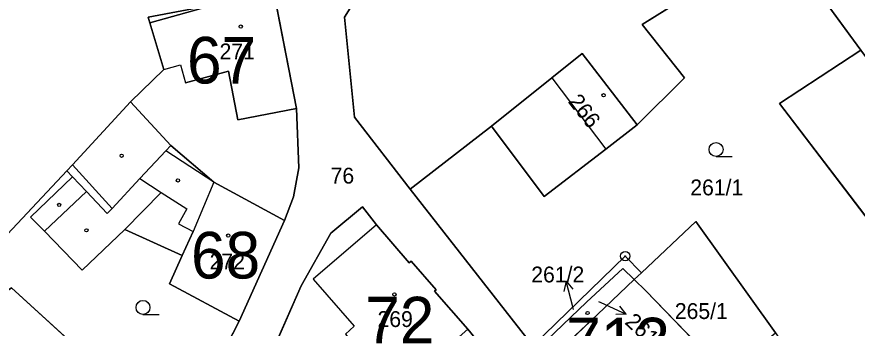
# Model space of a CAD drawing. Extents: x -689422 to -685210, y -987725 to -982160.
# Drawn here: x -687330.8 to -687240.5, y -985526.3 to -985492.9 of the extents above; entities that cross this region are included whole.
import ezdxf

# ---------------------------------------------------------------- set-up
doc = ezdxf.new("R2010")
doc.units = 0
for name, color, linetype in [('KN_Budovy', 7, 'Continuous'), ('KN_Budovy_cisla_domovni', 7, 'Continuous'), ('KN_Hranice_parcel', 7, 'Continuous'), ('KN_Hranice_parcel_vnitrni_kresba', 7, 'Continuous'), ('KN_Parcelni cisla', 7, 'Continuous'), ('KN_Parcelni cisla_sipky', 7, 'Continuous'), ('KN_Polygon parcely', 7, 'Continuous'), ('KN_POZEMKY_OSTATNI PLOCHA', 7, 'Continuous'), ('KN_POZEMKY_ZAHRADA', 7, 'Continuous'), ('KN_POZEMKY_ZASTAVENA PLOCHA', 7, 'Continuous'), ('KN_VYUZITI_17_ostatni plocha_ostatni komunikace', 7, 'Continuous'), ('KN_VYUZITI_26_ostatni plocha_jina plocha', 7, 'Continuous'), ('KN_Značky bodu BP', 7, 'Continuous'), ('KN_Značky budov', 7, 'Continuous'), ('KN_Značky kultur', 7, 'Continuous')]:
    doc.layers.add(name, color=color, linetype=linetype)

msp = doc.modelspace()

# ---------------------------------------------------------------- linework, layer by layer
at = {"layer": 'KN_Budovy'}
for points in [[(-687315.01, -985498.58), (-687313.22, -985498.08), (-687312.68, -985500.03), (-687308.05, -985498.77), (-687307.04, -985503.99), (-687300.77, -985502.76), (-687303.17, -985490.44), (-687309.47, -985491.62), (-687316.5, -985493.6)], [(-687273.34, -985499.49), (-687267.53, -985507.12), (-687264.15, -985504.51), (-687270.06, -985496.88)], [(-687306.92, -985525.57), (-687302.06, -985514.77), (-687309.64, -985510.68), (-687311.86, -985515.97), (-687313.03, -985518.54), (-687314.4, -985521.56)], [(-687298.98, -985521.06), (-687294.57, -985526.11), (-687295.48, -985526.97), (-687293.69, -985529.13), (-687295.47, -985531.22), (-687292, -985534.93), (-687282.35, -985526.42), (-687285.93, -985522.36), (-687285.74, -985522.2), (-687288.45, -985519.14), (-687288.64, -985519.3), (-687292.17, -985515.24)], [(-687269.61, -985523.55), (-687273.84, -985527.59), (-687272.64, -985528.83), (-687271.35, -985530.17), (-687266.95, -985534.75), (-687262.81, -985530.77), (-687260.76, -985532.88), (-687256.74, -985529), (-687263.24, -985522.31), (-687264.47, -985521.12), (-687265.72, -985519.91)]]:
    msp.add_lwpolyline(points, close=True, dxfattribs=at)
at = {"layer": 'KN_Hranice_parcel'}
for p, q in [((-687240.14, -985496.5), (-687248.89, -985484.59)), ((-687279.82, -985504.65), (-687288.55, -985511.42)), ((-687325.42, -985509.45), (-687334.53, -985519.12)), ((-687324.82, -985510.08), (-687325.42, -985509.45)), ((-687275.37, -985528.22), (-687288.55, -985511.42)), ((-687302.06, -985514.77), (-687306.92, -985525.57)), ((-687263.7, -985520.4), (-687264.47, -985521.12)), ((-687331.37, -985521.99), (-687313.45, -985538.28)), ((-687306.92, -985525.57), (-687313.45, -985538.28))]:
    msp.add_line(p, q, dxfattribs=at)
for points in [[(-687248.89, -985484.59), (-687263.63, -985493.75), (-687259.08, -985499.48), (-687264.15, -985504.51)], [(-687288.55, -985511.42), (-687294.52, -985503.7), (-687295.59, -985492.97), (-687292.97, -985488.8)], [(-687303.17, -985490.44), (-687309.47, -985491.62), (-687316.69, -985492.97), (-687316.5, -985493.6), (-687315.01, -985498.58), (-687318.58, -985502.07), (-687324.81, -985508.81), (-687325.42, -985509.45)], [(-687303.17, -985490.44), (-687300.77, -985502.76), (-687300.5, -985509.13), (-687301.09, -985512.23), (-687302.06, -985514.77)], [(-687240.14, -985496.5), (-687248.86, -985502.23), (-687231.51, -985524.96)], [(-687264.15, -985504.51), (-687270.06, -985496.88), (-687273.34, -985499.49), (-687279.82, -985504.65)], [(-687264.15, -985504.51), (-687267.53, -985507.12), (-687274.15, -985512.22), (-687279.82, -985504.65)], [(-687324.82, -985510.08), (-687323.32, -985511.66), (-687321.08, -985514.03), (-687320.57, -985513.48), (-687317.58, -985510.28), (-687314.8, -985507.31), (-687314.25, -985506.73), (-687309.64, -985510.68), (-687302.06, -985514.77)], [(-687306.92, -985525.57), (-687314.4, -985521.56), (-687313.03, -985518.54), (-687319.18, -985515.73), (-687323.78, -985520.12), (-687327.84, -985515.91), (-687329.31, -985514.41), (-687324.82, -985510.08)], [(-687304.06, -985530.42), (-687300.25, -985521.77), (-687297.08, -985516.12), (-687293.66, -985513.32), (-687292.17, -985515.24), (-687288.64, -985519.3), (-687288.45, -985519.14), (-687285.74, -985522.2), (-687285.93, -985522.36), (-687282.35, -985526.42), (-687276.69, -985533.35)], [(-687263.7, -985520.4), (-687257.86, -985514.89), (-687249.31, -985526.83)], [(-687275.37, -985528.22), (-687265.45, -985518.6), (-687263.7, -985520.4)], [(-687272.64, -985528.83), (-687273.84, -985527.59), (-687269.61, -985523.55), (-687265.72, -985519.91), (-687264.47, -985521.12)], [(-687264.47, -985521.12), (-687263.24, -985522.31), (-687256.74, -985529), (-687260.76, -985532.88), (-687262.81, -985530.77), (-687266.95, -985534.75), (-687271.35, -985530.17), (-687272.64, -985528.83)], [(-687264.47, -985521.12), (-687268.41, -985524.85), (-687272.64, -985528.83)]]:
    msp.add_lwpolyline(points, dxfattribs=at)
at = {"layer": 'KN_Hranice_parcel_vnitrni_kresba'}
for p, q in [((-687316.5, -985493.6), (-687309.47, -985491.62)), ((-687315.01, -985498.58), (-687313.22, -985498.08)), ((-687313.22, -985498.08), (-687312.68, -985500.03)), ((-687308.05, -985498.77), (-687312.68, -985500.03)), ((-687307.04, -985503.99), (-687308.05, -985498.77)), ((-687273.34, -985499.49), (-687267.53, -985507.12)), ((-687314.25, -985506.73), (-687318.58, -985502.07)), ((-687300.77, -985502.76), (-687307.04, -985503.99)), ((-687309.64, -985510.68), (-687314.8, -985507.31)), ((-687320.57, -985513.48), (-687324.81, -985508.81)), ((-687317.58, -985510.28), (-687315.28, -985511.77)), ((-687309.64, -985510.68), (-687311.86, -985515.97)), ((-687323.32, -985511.66), (-687327.84, -985515.91)), ((-687315.28, -985511.77), (-687319.18, -985515.73)), ((-687292.17, -985515.24), (-687298.98, -985521.06)), ((-687313.03, -985518.54), (-687311.86, -985515.97)), ((-687298.98, -985521.06), (-687294.57, -985526.11)), ((-687294.57, -985526.11), (-687295.48, -985526.97))]:
    msp.add_line(p, q, dxfattribs=at)
msp.add_lwpolyline([(-687315.28, -985511.77), (-687312.55, -985513.54), (-687313.43, -985515.14), (-687311.86, -985515.97)], dxfattribs=at)
at = {"layer": 'KN_Parcelni cisla_sipky'}
for p, q in [((-687271.807, -985521.291), (-687272.031, -985522.388)), ((-687271.03, -985524.19), (-687271.807, -985521.291)), ((-687271.807, -985521.291), (-687271.064, -985522.129)), ((-687268.32, -985523.45), (-687268.05, -985523.57)), ((-687268.05, -985523.57), (-687265.33, -985524.838)), ((-687271, -985524.33), (-687271.03, -985524.19)), ((-687265.33, -985524.838), (-687266.026, -985523.961)), ((-687265.33, -985524.838), (-687266.449, -985524.869))]:
    msp.add_line(p, q, dxfattribs=at)
at = {"layer": 'KN_Polygon parcely'}
for points in [[(-687335.48, -985437.93), (-687327.03, -985450.79), (-687324.04, -985454.86), (-687320.02, -985460.7), (-687318.33, -985463.8), (-687305.32, -985485.54), (-687303.17, -985490.44), (-687300.77, -985502.76), (-687300.5, -985509.13), (-687301.09, -985512.23), (-687302.06, -985514.77), (-687306.92, -985525.57), (-687313.45, -985538.28), (-687316.9, -985546.98), (-687322.28, -985560.44), (-687322.9, -985561.87), (-687325.54, -985568.8), (-687326.31, -985570.84), (-687327.64, -985574.33), (-687330, -985583.09), (-687329.53, -985594.93)], [(-687275.37, -985528.22), (-687288.55, -985511.42), (-687294.52, -985503.7), (-687295.59, -985492.97), (-687292.97, -985488.8)], [(-687304.06, -985530.42), (-687300.25, -985521.77), (-687297.08, -985516.12), (-687293.66, -985513.32), (-687292.17, -985515.24), (-687288.64, -985519.3), (-687288.45, -985519.14), (-687285.74, -985522.2), (-687285.93, -985522.36), (-687282.35, -985526.42)]]:
    msp.add_lwpolyline(points, dxfattribs=at)
for points in [[(-687318.33, -985463.8), (-687339.5, -985479.13), (-687337.69, -985481.83), (-687341.95, -985485.47), (-687352.62, -985494.58), (-687345.09, -985503.77), (-687340.71, -985510.68), (-687334.53, -985519.12), (-687325.42, -985509.45), (-687324.81, -985508.81), (-687318.58, -985502.07), (-687315.01, -985498.58), (-687316.5, -985493.6), (-687316.69, -985492.97), (-687309.47, -985491.62), (-687303.17, -985490.44), (-687305.32, -985485.54)], [(-687242.55, -985480.45), (-687245.63, -985476.84), (-687254.08, -985464.19), (-687292, -985487.33), (-687292.97, -985488.8), (-687295.59, -985492.97), (-687294.52, -985503.7), (-687288.55, -985511.42), (-687279.82, -985504.65), (-687273.34, -985499.49), (-687270.06, -985496.88), (-687264.15, -985504.51), (-687259.08, -985499.48), (-687263.63, -985493.75), (-687248.89, -985484.59)], [(-687228.53, -985485.98), (-687235.33, -985476.06), (-687242.55, -985480.45), (-687248.89, -985484.59), (-687240.14, -985496.5), (-687237.92, -985499.52), (-687232.69, -985496.08), (-687228.1, -985493.27), (-687231.17, -985487.75)], [(-687240.14, -985496.5), (-687248.89, -985484.59), (-687263.63, -985493.75), (-687259.08, -985499.48), (-687264.15, -985504.51), (-687267.53, -985507.12), (-687274.15, -985512.22), (-687279.82, -985504.65), (-687288.55, -985511.42), (-687275.37, -985528.22), (-687265.45, -985518.6), (-687263.7, -985520.4), (-687257.86, -985514.89), (-687249.31, -985526.83), (-687234.92, -985547.9), (-687221.6, -985537.68), (-687225.23, -985532.73), (-687226.78, -985533.87), (-687227.85, -985532.45), (-687226.66, -985531.56), (-687231.51, -985524.96), (-687248.86, -985502.23)], [(-687309.64, -985510.68), (-687302.06, -985514.77), (-687301.09, -985512.23), (-687300.5, -985509.13), (-687300.77, -985502.76), (-687303.17, -985490.44), (-687309.47, -985491.62), (-687316.69, -985492.97), (-687316.5, -985493.6), (-687315.01, -985498.58), (-687318.58, -985502.07), (-687324.81, -985508.81), (-687325.42, -985509.45), (-687324.82, -985510.08), (-687323.32, -985511.66), (-687321.08, -985514.03), (-687320.57, -985513.48), (-687317.58, -985510.28), (-687314.8, -985507.31), (-687314.25, -985506.73)], [(-687225.2, -985515.63), (-687230.78, -985508.73), (-687231.97, -985509.57), (-687234.6, -985505.74), (-687236.63, -985502.79), (-687235.97, -985502.34), (-687237.92, -985499.52), (-687240.14, -985496.5), (-687248.86, -985502.23), (-687231.51, -985524.96), (-687226.66, -985531.56), (-687227.85, -985532.45), (-687226.78, -985533.87), (-687225.23, -985532.73), (-687221.6, -985537.68), (-687216.54, -985533.9), (-687226.1, -985520.97), (-687228.25, -985518.06), (-687225.53, -985515.99)], [(-687273.34, -985499.49), (-687279.82, -985504.65), (-687274.15, -985512.22), (-687267.53, -985507.12), (-687264.15, -985504.51), (-687270.06, -985496.88)], [(-687306.92, -985525.57), (-687302.06, -985514.77), (-687309.64, -985510.68), (-687314.25, -985506.73), (-687314.8, -985507.31), (-687317.58, -985510.28), (-687320.57, -985513.48), (-687321.08, -985514.03), (-687323.32, -985511.66), (-687324.82, -985510.08), (-687329.31, -985514.41), (-687327.84, -985515.91), (-687323.78, -985520.12), (-687319.18, -985515.73), (-687313.03, -985518.54), (-687314.4, -985521.56)], [(-687324.82, -985510.08), (-687325.42, -985509.45), (-687334.53, -985519.12), (-687332.55, -985522.82), (-687331.37, -985521.99), (-687313.45, -985538.28), (-687306.92, -985525.57), (-687314.4, -985521.56), (-687313.03, -985518.54), (-687319.18, -985515.73), (-687323.78, -985520.12), (-687327.84, -985515.91), (-687329.31, -985514.41)], [(-687297.2, -985533.94), (-687297.43, -985534.39), (-687291.83, -985539.03), (-687292.42, -985539.71), (-687288.18, -985543.38), (-687276.69, -985533.35), (-687282.35, -985526.42), (-687285.93, -985522.36), (-687285.74, -985522.2), (-687288.45, -985519.14), (-687288.64, -985519.3), (-687292.17, -985515.24), (-687293.66, -985513.32), (-687297.08, -985516.12), (-687300.25, -985521.77), (-687304.06, -985530.42), (-687297.57, -985533.75)], [(-687271.35, -985530.17), (-687272.64, -985528.83), (-687273.93, -985530.05), (-687265.54, -985539.96), (-687257.3, -985533.3), (-687249.31, -985526.83), (-687257.86, -985514.89), (-687263.7, -985520.4), (-687264.47, -985521.12), (-687263.24, -985522.31), (-687256.74, -985529), (-687260.76, -985532.88), (-687262.81, -985530.77), (-687266.95, -985534.75)], [(-687336.81, -985544.68), (-687333.16, -985548.71), (-687322.28, -985560.44), (-687316.9, -985546.98), (-687313.45, -985538.28), (-687331.37, -985521.99), (-687332.55, -985522.82), (-687334.53, -985519.12), (-687337.17, -985521.34), (-687348.73, -985531.06), (-687344.15, -985537.35)], [(-687265.72, -985519.91), (-687264.47, -985521.12), (-687263.7, -985520.4), (-687265.45, -985518.6), (-687275.37, -985528.22), (-687273.93, -985530.05), (-687272.64, -985528.83), (-687273.84, -985527.59), (-687269.61, -985523.55)], [(-687264.47, -985521.12), (-687265.72, -985519.91), (-687269.61, -985523.55), (-687273.84, -985527.59), (-687272.64, -985528.83), (-687268.41, -985524.85)], [(-687268.41, -985524.85), (-687272.64, -985528.83), (-687271.35, -985530.17), (-687266.95, -985534.75), (-687262.81, -985530.77), (-687260.76, -985532.88), (-687256.74, -985529), (-687263.24, -985522.31), (-687264.47, -985521.12)]]:
    msp.add_lwpolyline(points, close=True, dxfattribs=at)
at = {"layer": 'KN_POZEMKY_OSTATNI PLOCHA'}
for p, q in [((-687292.97, -985488.8), (-687295.59, -985492.97)), ((-687300.77, -985502.76), (-687303.17, -985490.44)), ((-687295.59, -985492.97), (-687294.52, -985503.7)), ((-687300.5, -985509.13), (-687300.77, -985502.76)), ((-687294.52, -985503.7), (-687288.55, -985511.42)), ((-687301.09, -985512.23), (-687300.5, -985509.13)), ((-687288.55, -985511.42), (-687275.37, -985528.22)), ((-687302.06, -985514.77), (-687301.09, -985512.23)), ((-687293.66, -985513.32), (-687297.08, -985516.12)), ((-687292.17, -985515.24), (-687293.66, -985513.32)), ((-687306.92, -985525.57), (-687302.06, -985514.77)), ((-687288.64, -985519.3), (-687292.17, -985515.24)), ((-687263.7, -985520.4), (-687257.86, -985514.89)), ((-687257.86, -985514.89), (-687249.31, -985526.83)), ((-687297.08, -985516.12), (-687300.25, -985521.77)), ((-687288.45, -985519.14), (-687288.64, -985519.3)), ((-687285.74, -985522.2), (-687288.45, -985519.14)), ((-687264.47, -985521.12), (-687263.7, -985520.4)), ((-687263.24, -985522.31), (-687264.47, -985521.12)), ((-687300.25, -985521.77), (-687304.06, -985530.42)), ((-687285.93, -985522.36), (-687285.74, -985522.2)), ((-687282.35, -985526.42), (-687285.93, -985522.36)), ((-687256.74, -985529), (-687263.24, -985522.31)), ((-687313.45, -985538.28), (-687306.92, -985525.57))]:
    msp.add_line(p, q, dxfattribs=at)
at = {"layer": 'KN_POZEMKY_ZAHRADA'}
for p, q in [((-687263.63, -985493.75), (-687248.89, -985484.59)), ((-687248.89, -985484.59), (-687263.63, -985493.75)), ((-687248.89, -985484.59), (-687240.14, -985496.5)), ((-687240.14, -985496.5), (-687248.89, -985484.59)), ((-687295.59, -985492.97), (-687292.97, -985488.8)), ((-687309.47, -985491.62), (-687316.69, -985492.97)), ((-687316.69, -985492.97), (-687316.5, -985493.6)), ((-687294.52, -985503.7), (-687295.59, -985492.97)), ((-687316.5, -985493.6), (-687315.01, -985498.58)), ((-687259.08, -985499.48), (-687263.63, -985493.75)), ((-687263.63, -985493.75), (-687259.08, -985499.48)), ((-687240.14, -985496.5), (-687248.86, -985502.23)), ((-687270.06, -985496.88), (-687273.34, -985499.49)), ((-687264.15, -985504.51), (-687270.06, -985496.88)), ((-687315.01, -985498.58), (-687318.58, -985502.07)), ((-687273.34, -985499.49), (-687279.82, -985504.65)), ((-687264.15, -985504.51), (-687259.08, -985499.48)), ((-687259.08, -985499.48), (-687264.15, -985504.51)), ((-687318.58, -985502.07), (-687324.81, -985508.81)), ((-687248.86, -985502.23), (-687231.51, -985524.96)), ((-687288.55, -985511.42), (-687294.52, -985503.7)), ((-687288.55, -985511.42), (-687279.82, -985504.65)), ((-687279.82, -985504.65), (-687288.55, -985511.42)), ((-687279.82, -985504.65), (-687274.15, -985512.22)), ((-687267.53, -985507.12), (-687264.15, -985504.51)), ((-687274.15, -985512.22), (-687267.53, -985507.12)), ((-687334.53, -985519.12), (-687325.42, -985509.45)), ((-687325.42, -985509.45), (-687334.53, -985519.12)), ((-687324.81, -985508.81), (-687325.42, -985509.45)), ((-687325.42, -985509.45), (-687324.82, -985510.08)), ((-687324.82, -985510.08), (-687329.31, -985514.41)), ((-687275.37, -985528.22), (-687288.55, -985511.42)), ((-687329.31, -985514.41), (-687327.84, -985515.91)), ((-687323.78, -985520.12), (-687319.18, -985515.73)), ((-687319.18, -985515.73), (-687313.03, -985518.54)), ((-687257.86, -985514.89), (-687263.7, -985520.4)), ((-687249.31, -985526.83), (-687257.86, -985514.89)), ((-687327.84, -985515.91), (-687323.78, -985520.12)), ((-687313.03, -985518.54), (-687314.4, -985521.56)), ((-687265.45, -985518.6), (-687275.37, -985528.22)), ((-687275.37, -985528.22), (-687265.45, -985518.6)), ((-687263.7, -985520.4), (-687265.45, -985518.6)), ((-687265.45, -985518.6), (-687263.7, -985520.4)), ((-687265.72, -985519.91), (-687269.61, -985523.55)), ((-687264.47, -985521.12), (-687265.72, -985519.91)), ((-687263.7, -985520.4), (-687264.47, -985521.12)), ((-687313.45, -985538.28), (-687331.37, -985521.99)), ((-687331.37, -985521.99), (-687313.45, -985538.28)), ((-687314.4, -985521.56), (-687306.92, -985525.57)), ((-687269.61, -985523.55), (-687273.84, -985527.59)), ((-687306.92, -985525.57), (-687313.45, -985538.28))]:
    msp.add_line(p, q, dxfattribs=at)
at = {"layer": 'KN_POZEMKY_ZASTAVENA PLOCHA'}
for p, q in [((-687303.17, -985490.44), (-687300.77, -985502.76)), ((-687316.69, -985492.97), (-687309.47, -985491.62)), ((-687316.5, -985493.6), (-687316.69, -985492.97)), ((-687315.01, -985498.58), (-687316.5, -985493.6)), ((-687248.86, -985502.23), (-687240.14, -985496.5)), ((-687273.34, -985499.49), (-687270.06, -985496.88)), ((-687270.06, -985496.88), (-687264.15, -985504.51)), ((-687318.58, -985502.07), (-687315.01, -985498.58)), ((-687279.82, -985504.65), (-687273.34, -985499.49)), ((-687324.81, -985508.81), (-687318.58, -985502.07)), ((-687231.51, -985524.96), (-687248.86, -985502.23)), ((-687300.77, -985502.76), (-687300.5, -985509.13)), ((-687274.15, -985512.22), (-687279.82, -985504.65)), ((-687264.15, -985504.51), (-687267.53, -985507.12)), ((-687314.8, -985507.31), (-687314.25, -985506.73)), ((-687314.25, -985506.73), (-687314.8, -985507.31)), ((-687314.25, -985506.73), (-687309.64, -985510.68)), ((-687309.64, -985510.68), (-687314.25, -985506.73)), ((-687317.58, -985510.28), (-687314.8, -985507.31)), ((-687314.8, -985507.31), (-687317.58, -985510.28)), ((-687267.53, -985507.12), (-687274.15, -985512.22)), ((-687325.42, -985509.45), (-687324.81, -985508.81)), ((-687324.82, -985510.08), (-687325.42, -985509.45)), ((-687300.5, -985509.13), (-687301.09, -985512.23)), ((-687329.31, -985514.41), (-687324.82, -985510.08)), ((-687324.82, -985510.08), (-687323.32, -985511.66)), ((-687323.32, -985511.66), (-687324.82, -985510.08)), ((-687320.57, -985513.48), (-687317.58, -985510.28)), ((-687317.58, -985510.28), (-687320.57, -985513.48)), ((-687309.64, -985510.68), (-687302.06, -985514.77)), ((-687302.06, -985514.77), (-687309.64, -985510.68)), ((-687323.32, -985511.66), (-687321.08, -985514.03)), ((-687321.08, -985514.03), (-687323.32, -985511.66)), ((-687301.09, -985512.23), (-687302.06, -985514.77)), ((-687321.08, -985514.03), (-687320.57, -985513.48)), ((-687320.57, -985513.48), (-687321.08, -985514.03)), ((-687297.08, -985516.12), (-687293.66, -985513.32)), ((-687293.66, -985513.32), (-687292.17, -985515.24)), ((-687327.84, -985515.91), (-687329.31, -985514.41)), ((-687302.06, -985514.77), (-687306.92, -985525.57)), ((-687319.18, -985515.73), (-687323.78, -985520.12)), ((-687313.03, -985518.54), (-687319.18, -985515.73)), ((-687292.17, -985515.24), (-687288.64, -985519.3)), ((-687323.78, -985520.12), (-687327.84, -985515.91)), ((-687300.25, -985521.77), (-687297.08, -985516.12)), ((-687314.4, -985521.56), (-687313.03, -985518.54)), ((-687288.64, -985519.3), (-687288.45, -985519.14)), ((-687288.45, -985519.14), (-687285.74, -985522.2)), ((-687269.61, -985523.55), (-687265.72, -985519.91)), ((-687265.72, -985519.91), (-687264.47, -985521.12)), ((-687268.41, -985524.85), (-687264.47, -985521.12)), ((-687264.47, -985521.12), (-687268.41, -985524.85)), ((-687264.47, -985521.12), (-687263.24, -985522.31)), ((-687306.92, -985525.57), (-687314.4, -985521.56)), ((-687304.06, -985530.42), (-687300.25, -985521.77)), ((-687285.74, -985522.2), (-687285.93, -985522.36)), ((-687285.93, -985522.36), (-687282.35, -985526.42)), ((-687263.24, -985522.31), (-687256.74, -985529)), ((-687273.84, -985527.59), (-687269.61, -985523.55)), ((-687272.64, -985528.83), (-687268.41, -985524.85)), ((-687268.41, -985524.85), (-687272.64, -985528.83))]:
    msp.add_line(p, q, dxfattribs=at)
at = {"layer": 'KN_VYUZITI_17_ostatni plocha_ostatni komunikace'}
for p, q in [((-687292.97, -985488.8), (-687295.59, -985492.97)), ((-687300.77, -985502.76), (-687303.17, -985490.44)), ((-687295.59, -985492.97), (-687294.52, -985503.7)), ((-687300.5, -985509.13), (-687300.77, -985502.76)), ((-687294.52, -985503.7), (-687288.55, -985511.42)), ((-687301.09, -985512.23), (-687300.5, -985509.13)), ((-687288.55, -985511.42), (-687275.37, -985528.22)), ((-687302.06, -985514.77), (-687301.09, -985512.23)), ((-687293.66, -985513.32), (-687297.08, -985516.12)), ((-687292.17, -985515.24), (-687293.66, -985513.32)), ((-687306.92, -985525.57), (-687302.06, -985514.77)), ((-687288.64, -985519.3), (-687292.17, -985515.24)), ((-687297.08, -985516.12), (-687300.25, -985521.77)), ((-687288.45, -985519.14), (-687288.64, -985519.3)), ((-687285.74, -985522.2), (-687288.45, -985519.14)), ((-687300.25, -985521.77), (-687304.06, -985530.42)), ((-687285.93, -985522.36), (-687285.74, -985522.2)), ((-687282.35, -985526.42), (-687285.93, -985522.36)), ((-687313.45, -985538.28), (-687306.92, -985525.57))]:
    msp.add_line(p, q, dxfattribs=at)
at = {"layer": 'KN_VYUZITI_26_ostatni plocha_jina plocha'}
for p, q in [((-687263.7, -985520.4), (-687257.86, -985514.89)), ((-687257.86, -985514.89), (-687249.31, -985526.83)), ((-687264.47, -985521.12), (-687263.7, -985520.4)), ((-687263.24, -985522.31), (-687264.47, -985521.12)), ((-687256.74, -985529), (-687263.24, -985522.31))]:
    msp.add_line(p, q, dxfattribs=at)
at = {"layer": 'KN_Značky bodu BP'}
for radius in [0.5, 0.0303]:
    msp.add_circle((-687265.45, -985518.6), radius, dxfattribs=at)
at = {"layer": 'KN_Značky budov'}
for centre in [(-687306.747, -985493.989), (-687267.777, -985501.349), (-687319.537, -985507.839), (-687313.497, -985510.479), (-687326.247, -985513.109), (-687323.317, -985515.829), (-687308.087, -985516.399), (-687290.237, -985522.709), (-687269.487, -985524.699)]:
    msp.add_circle(centre, 0.175, dxfattribs=at)
at = {"layer": 'KN_Značky kultur'}
for p, q in [((-687255.693, -985507.92), (-687253.943, -985507.92)), ((-687317.243, -985524.85), (-687315.493, -985524.85))]:
    msp.add_line(p, q, dxfattribs=at)
for centre in [(-687255.693, -985507.17), (-687317.243, -985524.1)]:
    msp.add_circle(centre, 0.75, dxfattribs=at)

# ---------------------------------------------------------------- texts
at = {"layer": 'KN_Budovy_cisla_domovni'}
for s, p in [('67', (-687312.518, -985500.089)), ('68', (-687312.089, -985520.999)), ('72', (-687293.38, -985527.959)), ('713', (-687271.79, -985530.204))]:
    msp.add_text(s, height=5, dxfattribs=at).set_placement(p)
at = {"layer": 'KN_Parcelni cisla'}
for s, p in [('271', (-687309.02, -985497.5)), ('76', (-687297.09, -985510.82)), ('261/1', (-687258.458, -985512.08)), ('272', (-687310.09, -985520.02)), ('261/2', (-687275.538, -985521.42)), ('265/1', (-687260.118, -985525.34)), ('269', (-687292.05, -985526.2))]:
    msp.add_text(s, height=1.7, dxfattribs=at).set_placement(p)
for s, rotation, p in [('266', 308, (-687271.659, -985502.043)), ('261/3', 317, (-687265.582, -985525.782))]:
    msp.add_text(s, height=1.7, rotation=rotation, dxfattribs=at).set_placement(p)

doc.saveas('drawing.dxf')
